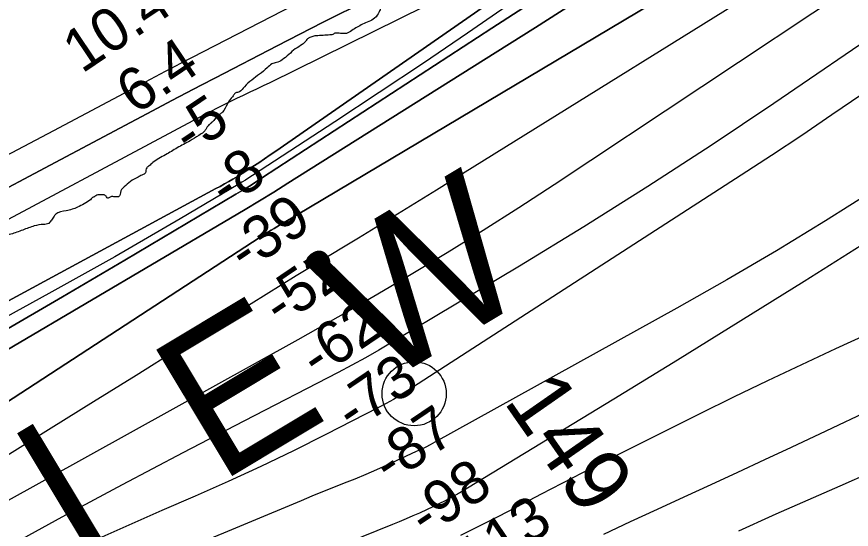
# Model space of a CAD drawing. Extents: x 3445503 to 3483459, y 540493 to 566012.
# Drawn here: x 3476273 to 3477575, y 553007 to 553808 of the extents above; entities that cross this region are included whole.
import ezdxf

# ---------------------------------------------------------------- set-up
doc = ezdxf.new("R2010")
doc.units = 0
for name, color, linetype in [('V-RIVR-EDGE', 7, 'Continuous'), ('V-RIVR-IDEN', 7, 'Continuous'), ('V-RIVR-MILE', 7, 'Continuous'), ('V-RIVR-RANG', 7, 'Continuous'), ('V-TOPO-DPTH', 7, 'Continuous'), ('V-TOPO-MAJR', 7, 'Continuous'), ('V-TOPO-MINR', 7, 'Continuous'), ('V-TOPO-WATR', 7, 'Continuous')]:
    doc.layers.add(name, color=color, linetype=linetype)

msp = doc.modelspace()

# ---------------------------------------------------------------- linework, layer by layer
at = {"layer": 'V-RIVR-EDGE'}
for points in [[(3477597.2, 554285), (3477587.5, 554280.2), (3477573.3, 554274.2), (3477547.6, 554266.9), (3477530.1, 554259.4), (3477515.5, 554250.2), (3477506.2, 554243.9), (3477496.5, 554234.9), (3477485.7, 554224.5), (3477473.7, 554208.9), (3477464.8, 554197.4), (3477455.4, 554190.3), (3477441.2, 554179.2), (3477433.4, 554175.9), (3477419.6, 554169.2), (3477402.5, 554158.8), (3477389, 554151.4), (3477380.4, 554148.1), (3477373.4, 554143.6), (3477367.4, 554138.4), (3477361.8, 554128.8), (3477355.1, 554119.5), (3477350.9, 554112.4), (3477349.1, 554103.5), (3477346.8, 554091.2), (3477340, 554077.4), (3477330.3, 554067), (3477318.8, 554057.3), (3477304.6, 554049.9), (3477287.4, 554043.3), (3477278.9, 554041.4), (3477264, 554037), (3477245.7, 554032.9), (3477234.5, 554033), (3477224.1, 554034.1), (3477208.8, 554034.9), (3477200.3, 554035.3), (3477190.2, 554033.5), (3477183.5, 554032.7), (3477177.9, 554031.2), (3477171.9, 554031.6), (3477166.4, 554030.5), (3477157.8, 554029.4), (3477152.9, 554028.3), (3477142.5, 554023.1), (3477130.2, 554014.2), (3477122.3, 554006.8), (3477114.1, 553998.3), (3477111.9, 553993.4), (3477108.1, 553978.5), (3477096.9, 553950.2), (3477096.5, 553946.9), (3477094.3, 553941.3), (3477087.9, 553927.2), (3477077.4, 553908.2), (3477068.4, 553895.9), (3477055.8, 553885.9), (3477038.6, 553872.9), (3477026.6, 553865.9), (3477014.3, 553861.1), (3477008, 553861.1), (3477000.6, 553861.1), (3476997.2, 553860), (3476993.8, 553857.4), (3476989.7, 553856.3), (3476983.4, 553855.9), (3476973, 553855.9), (3476961.8, 553858.6), (3476953.3, 553864.2), (3476942.5, 553872.4), (3476939.1, 553874.7), (3476931.7, 553876.2), (3476925.4, 553876.2), (3476914.9, 553875.5), (3476909, 553873.6), (3476901.1, 553873.3), (3476891.8, 553871), (3476879.5, 553865.5), (3476859.4, 553854.4), (3476850.8, 553846.2), (3476844.4, 553835.8), (3476840.7, 553822), (3476838.4, 553814.9), (3476831.3, 553805.3), (3476812.3, 553795.6), (3476795.9, 553786), (3476787.3, 553781.5), (3476781.7, 553781.2), (3476774.3, 553781.9), (3476769.4, 553781.6), (3476764.6, 553779.4), (3476761.2, 553779), (3476751.2, 553778.3), (3476739.6, 553777.6), (3476736.3, 553777.2), (3476730.3, 553775), (3476726.6, 553772.7), (3476722.8, 553768.3), (3476718.4, 553764.2), (3476707.5, 553757.2), (3476687, 553740.1), (3476678.1, 553736), (3476671, 553733.8), (3476663.5, 553727.5), (3476651.6, 553717.8), (3476639.6, 553708.5), (3476628.1, 553698.1), (3476620.6, 553690.3), (3476617.2, 553689.2), (3476614.6, 553688.8), (3476611.3, 553685.1), (3476607.5, 553680.3), (3476601.5, 553671.4), (3476593.7, 553658.4), (3476590, 553655.4), (3476581.7, 553647.2), (3476576.5, 553641.6), (3476572.8, 553638.7), (3476567.9, 553631.6), (3476564.2, 553627.1), (3476557.1, 553622.3), (3476543.3, 553613.8), (3476523.2, 553602.7), (3476505.3, 553591.9), (3476485.1, 553579.7), (3476479.5, 553574.8), (3476475.8, 553571.5), (3476474.3, 553567.8), (3476473.9, 553564), (3476471.7, 553561.8), (3476468.3, 553560.3), (3476462.3, 553557), (3476450.4, 553550.3), (3476440.7, 553541.8), (3476435.5, 553535.8), (3476431.7, 553526.5), (3476430.2, 553526.5), (3476424.6, 553526.5), (3476420.9, 553526.6), (3476416.8, 553524.7), (3476414.9, 553524), (3476413.1, 553526.2), (3476409.4, 553529.2), (3476404.2, 553529.6), (3476397.8, 553528.8), (3476394.5, 553526.6), (3476390.4, 553524.4), (3476388.1, 553521.8)], [(3476388.1, 553521.8), (3476367.9, 553510.1), (3476350.1, 553504.6), (3476333.8, 553499.1), (3476332.4, 553497.7), (3476331.3, 553496.3), (3476329.2, 553492.9), (3476325.4, 553487.3), (3476323, 553484.9), (3476314.6, 553483.2), (3476300.4, 553480.8), (3476282.3, 553474.5), (3476263.8, 553468), (3476242.6, 553464.9), (3476229.8, 553466.3), (3476220, 553468.4), (3476213.8, 553468.1), (3476201.3, 553467.8), (3476183.2, 553462.3), (3476168.2, 553455.4), (3476144.9, 553446.4), (3476117.7, 553437.1), (3476090.6, 553424.6), (3476064.5, 553411.8), (3476041.9, 553399), (3476027.9, 553391), (3476012.6, 553381.4), (3475990.7, 553368.9), (3475976.4, 553362), (3475961.8, 553355.8), (3475938.8, 553343.3), (3475919, 553332.2), (3475892.2, 553315.6), (3475871.6, 553305.6), (3475841.7, 553294.5), (3475802.4, 553281.4), (3475786, 553273.8), (3475755.1, 553256.5), (3475732.1, 553244.7), (3475717.1, 553236.1), (3475707, 553232.6), (3475686.2, 553228.9), (3475663.2, 553225.4), (3475621.1, 553209.5), (3475596.7, 553197.4), (3475572.4, 553187.4), (3475548.7, 553178.1), (3475524.4, 553169.8), (3475493.1, 553158.4), (3475469.4, 553146), (3475453, 553133.8), (3475439.8, 553121.4), (3475432.1, 553113), (3475426.5, 553108.9), (3475419.6, 553101.9), (3475412.2, 553092.2), (3475405.6, 553082.2), (3475403.2, 553076.9), (3475399.3, 553074.2), (3475388.9, 553068.3), (3475377.7, 553057.2), (3475350.9, 553019.4), (3475319.8, 552975.6), (3475303.8, 552954.1), (3475290.9, 552935), (3475270.6, 552902.4), (3475252.5, 552867), (3475235.7, 552828.1), (3475215.8, 552780.5), (3475198.6, 552739.2), (3475173.5, 552693.7), (3475143.5, 552655.2), (3475115.6, 552627.5), (3475090.9, 552611.2), (3475061.7, 552598.4), (3475048.1, 552592.2), (3474995.9, 552564.8), (3474927.7, 552532.7), (3474892.5, 552515), (3474854.2, 552502.6), (3474817, 552490.9), (3474812.1, 552490.2), (3474811.1, 552491.6), (3474811.5, 552496.1), (3474819.5, 552514.5), (3474823.3, 552519.7), (3474825.4, 552529.5), (3474826.8, 552533.3), (3474828.9, 552532.6), (3474830, 552535.7), (3474828.3, 552542.7), (3474828.6, 552552.1), (3474836.3, 552571.2), (3474839.5, 552587.8), (3474840.2, 552597.2), (3474846.2, 552611.8), (3474860.1, 552643.4), (3474886.7, 552689.6), (3474920.5, 552744.1), (3474936.2, 552772.2), (3474940.4, 552783.6), (3474942.5, 552787.8), (3474943.9, 552789.2), (3474947.1, 552790.9), (3474947.4, 552794.4), (3474949.5, 552799.3), (3474962.4, 552822.2), (3474976.4, 552849.3), (3474985.8, 552865.9), (3474990.4, 552872.5), (3475001.2, 552890.9), (3475018, 552925.3), (3475023.2, 552936), (3475029.5, 552946.1), (3475030.2, 552951.3), (3475030.2, 552956.9), (3475032, 552963.5), (3475036.2, 552976.3), (3475039.3, 552980.9), (3475039.7, 552984.7), (3475042.8, 552992.7), (3475047.7, 553003.1), (3475074.7, 553075), (3475081.3, 553093.4), (3475086.5, 553103.1), (3475096, 553119.1), (3475106.8, 553147.2), (3475122.2, 553181.6), (3475144.5, 553213.2), (3475168.6, 553253.8), (3475185.7, 553278.1), (3475197.2, 553290.9), (3475210.5, 553309.3), (3475215.3, 553317.3), (3475219.2, 553328), (3475224.8, 553337.4), (3475234.9, 553350.9), (3475243.3, 553370.4), (3475253.1, 553390.2), (3475270.2, 553414.5), (3475300.8, 553446.4), (3475317.9, 553465.1), (3475331.9, 553478.6), (3475345.8, 553494.2), (3475358.3, 553503.3), (3475364.3, 553509.5), (3475372.3, 553520.9)]]:
    msp.add_spline(points, degree=3, dxfattribs=at)
at = {"layer": 'V-RIVR-MILE'}
msp.add_circle((3476892.9, 553218.9), 50, dxfattribs=at)
at = {"layer": 'V-TOPO-DPTH'}
for points in [[(3478376, 554674.9), (3477501.2, 554066.2), (3477492.6, 554060.2), (3477483.9, 554054.3), (3477475.1, 554048.4), (3477466.4, 554042.5), (3477323.8, 553948), (3477243.5, 553895.2), (3477163, 553842.8), (3477082.1, 553790.9), (3477001, 553739.5), (3476696.1, 553547.7), (3476673.8, 553533.8), (3476651.5, 553520.1), (3476629.1, 553506.5), (3476606.5, 553493.1), (3475928.8, 553093.3)], [(3475928.8, 553093.3), (3476606.5, 553493.1), (3476629.1, 553506.5), (3476651.5, 553520.1), (3476673.8, 553533.8), (3476696.1, 553547.7), (3477001, 553739.5), (3477082.1, 553790.9), (3477163, 553842.8), (3477243.5, 553895.2), (3477323.8, 553948), (3477466.4, 554042.5), (3477475.1, 554048.4), (3477483.9, 554054.3), (3477492.6, 554060.2), (3477501.2, 554066.2), (3478376, 554674.9)], [(3475668.6, 553043.6), (3476583.7, 553539.1), (3476590.4, 553542.7), (3476597, 553546.5), (3476603.7, 553550.2), (3476610.2, 553554.1), (3476621.8, 553560.9), (3476622.6, 553561.4), (3476623.3, 553561.8), (3476624.8, 553562.7), (3476641.4, 553573.6), (3476650.5, 553579.6), (3476659.5, 553585.6), (3476668.4, 553591.7), (3476677.3, 553597.8), (3477407.8, 554106), (3477422.1, 554116), (3477436.4, 554126.1), (3477450.6, 554136.3), (3477464.8, 554146.5), (3478141.3, 554636.6)], [(3475668.6, 553043.6), (3476583.7, 553539.1), (3476590.4, 553542.7), (3476597, 553546.5), (3476603.7, 553550.2), (3476610.2, 553554.1), (3476621.8, 553560.9), (3476622.6, 553561.4), (3476623.3, 553561.8), (3476624.8, 553562.7), (3476641.4, 553573.6), (3476650.5, 553579.6), (3476659.5, 553585.6), (3476668.4, 553591.7), (3476677.3, 553597.8), (3477407.8, 554106), (3477422.1, 554116), (3477436.4, 554126.1), (3477450.6, 554136.3), (3477464.8, 554146.5), (3478141.3, 554636.6)], [(3478390.2, 554624.8), (3477593.7, 554034.2), (3477582.9, 554026.2), (3477572, 554018.3), (3477561.2, 554010.4), (3477550.2, 554002.5), (3477529.8, 553987.8), (3477527.7, 553986.4), (3477527, 553985.9), (3477517.9, 553980.1), (3477512.6, 553976.7), (3477507.3, 553973.4), (3477502, 553970.1), (3477496.6, 553966.9), (3476687.5, 553484.9), (3476683.1, 553482.3), (3476678.8, 553479.6), (3476674.4, 553477), (3476670, 553474.3), (3476665.7, 553471.6), (3476661.3, 553468.9), (3476657, 553466.1), (3476652.7, 553463.4), (3475775.4, 552891.7)], [(3475775.4, 552891.7), (3476652.7, 553463.4), (3476657, 553466.1), (3476661.3, 553468.9), (3476665.7, 553471.6), (3476670, 553474.3), (3476674.4, 553477), (3476678.8, 553479.6), (3476683.1, 553482.3), (3476687.5, 553484.9), (3477496.6, 553966.9), (3477502, 553970.1), (3477507.3, 553973.4), (3477512.6, 553976.7), (3477517.9, 553980.1), (3477527, 553985.9), (3477527.7, 553986.4), (3477529.8, 553987.8), (3477550.2, 554002.5), (3477561.2, 554010.4), (3477572, 554018.3), (3477582.9, 554026.2), (3477593.7, 554034.2), (3478390.2, 554624.8)], [(3477934, 554432.7), (3477855.2, 554375.4), (3477776.3, 554318.3), (3477697.1, 554261.5), (3477617.8, 554204.8), (3477520.8, 554135.8), (3477489.9, 554113.9), (3477458.9, 554092.1), (3477427.8, 554070.3), (3477396.7, 554048.7), (3477311.6, 553989.6), (3477237.7, 553938.8), (3477163.5, 553888.5), (3477088.9, 553838.7), (3477014, 553789.4), (3476656.6, 553556.3), (3476646.3, 553549.7), (3476636, 553543.1), (3476625.5, 553536.7), (3476615, 553530.4), (3476441.7, 553427.6), (3476344.3, 553370.3), (3476246.6, 553313.5)], [(3476246.6, 553313.5), (3476344.3, 553370.3), (3476441.7, 553427.6), (3476615, 553530.4), (3476625.5, 553536.7), (3476636, 553543.1), (3476646.3, 553549.7), (3476656.6, 553556.3), (3477014, 553789.4), (3477088.9, 553838.7), (3477163.5, 553888.5), (3477237.7, 553938.8), (3477311.6, 553989.6), (3477396.7, 554048.7), (3477427.8, 554070.3), (3477458.9, 554092.1), (3477489.9, 554113.9), (3477520.8, 554135.8), (3477617.8, 554204.8), (3477697.1, 554261.5), (3477776.3, 554318.3), (3477855.2, 554375.4), (3477934, 554432.7)], [(3476821.1, 553834.6), (3476750.1, 553798.5), (3476679.2, 553762.1), (3476583.3, 553712.3), (3476560.5, 553700.5), (3476537.8, 553688.6), (3476515.1, 553676.6), (3476492.4, 553664.6), (3476325.2, 553575.7), (3476218.9, 553519.5)], [(3476218.9, 553519.5), (3476325.2, 553575.7), (3476492.4, 553664.6), (3476515.1, 553676.6), (3476537.8, 553688.6), (3476560.5, 553700.5), (3476583.3, 553712.3), (3476679.2, 553762.1), (3476750.1, 553798.5), (3476821.1, 553834.6)]]:
    msp.add_lwpolyline(points, dxfattribs=at)
at = {"layer": 'V-TOPO-MAJR'}
for points in [[(3477590.8, 553952.5), (3477563.4, 553933.8), (3477535.7, 553915.7), (3477507.7, 553897.9), (3476968.5, 553562.1), (3476928, 553536.9), (3476887.3, 553511.8), (3476846.6, 553486.8), (3476805.9, 553461.9), (3476739.5, 553421.5), (3476731.9, 553416.8), (3476724.3, 553412.2), (3476716.7, 553407.5), (3476709.1, 553402.8), (3476591.7, 553329.9), (3476525.4, 553288.8), (3476459.1, 553247.6), (3476392.9, 553206.4), (3476326.7, 553165.2), (3475841.1, 552862.6)], [(3477599.8, 553456.4), (3477501.3, 553394.4), (3477402.5, 553332.8), (3477303.5, 553271.6), (3477204.3, 553210.7), (3476964.3, 553064.4), (3476962.3, 553063.3), (3476960.4, 553062.1), (3476956.4, 553060), (3476941.2, 553052), (3476931.6, 553047), (3476921.9, 553042.2), (3476912, 553037.6), (3476902.2, 553033.1), (3476901.1, 553032.6), (3476890.7, 553028.1), (3476880.2, 553023.6), (3476869.7, 553019.2), (3476859.1, 553014.9), (3476600.5, 552910.1)]]:
    msp.add_lwpolyline(points, dxfattribs=at)
at = {"layer": 'V-TOPO-MINR'}
for points in [[(3478376, 554674.9), (3477501.2, 554066.2), (3477492.6, 554060.2), (3477483.9, 554054.3), (3477475.1, 554048.4), (3477466.4, 554042.5), (3477323.8, 553948), (3477243.5, 553895.2), (3477163, 553842.8), (3477082.1, 553790.9), (3477001, 553739.5), (3476696.1, 553547.7), (3476673.8, 553533.8), (3476651.5, 553520.1), (3476629.1, 553506.5), (3476606.5, 553493.1), (3475928.8, 553093.3)], [(3478141.3, 554636.6), (3477464.8, 554146.5), (3477450.6, 554136.3), (3477436.4, 554126.1), (3477422.1, 554116), (3477407.8, 554106), (3476677.3, 553597.8), (3476668.4, 553591.7), (3476659.5, 553585.6), (3476650.5, 553579.6), (3476641.4, 553573.6), (3476624.8, 553562.7), (3476623.3, 553561.8), (3476622.6, 553561.4), (3476621.8, 553560.9), (3476610.2, 553554.1), (3476603.7, 553550.2), (3476597, 553546.5), (3476590.4, 553542.7), (3476583.7, 553539.1), (3475668.6, 553043.6)], [(3478390.2, 554624.8), (3477593.7, 554034.2), (3477582.9, 554026.2), (3477572, 554018.3), (3477561.2, 554010.4), (3477550.2, 554002.5), (3477529.8, 553987.8), (3477527.7, 553986.4), (3477527, 553985.9), (3477517.9, 553980.1), (3477512.6, 553976.7), (3477507.3, 553973.4), (3477502, 553970.1), (3477496.6, 553966.9), (3476687.5, 553484.9), (3476683.1, 553482.3), (3476678.8, 553479.6), (3476674.4, 553477), (3476670, 553474.3), (3476665.7, 553471.6), (3476661.3, 553468.9), (3476657, 553466.1), (3476652.7, 553463.4), (3475775.4, 552891.7)], [(3477936, 554459.4), (3477492.4, 554141.3), (3477469.9, 554125.3), (3477447.5, 554109.4), (3477424.9, 554093.5), (3477402.4, 554077.8), (3477044.8, 553829.2), (3476976.3, 553782), (3476907.6, 553735.2), (3476838.4, 553689.1), (3476769, 553643.3), (3476640.7, 553559.5), (3476635.2, 553556), (3476629.6, 553552.5), (3476624, 553549), (3476618.4, 553545.7), (3476528.1, 553492.2), (3476477.2, 553462.4), (3476426.1, 553432.9), (3476374.7, 553403.9), (3476323.1, 553375.2), (3475703.9, 553034.2)], [(3477699.7, 554454.6), (3477595.4, 554370.4), (3477416.5, 554229.8), (3477400.3, 554217.6), (3477383.8, 554205.8), (3477366.9, 554194.6), (3477349.6, 554183.9), (3477212.9, 554102.2), (3477126.7, 554051.8), (3477039.9, 554002.4), (3476952.2, 553954.6), (3476863.9, 553907.9), (3476528.4, 553734.2), (3476520.5, 553730.1), (3476512.6, 553725.9), (3476504.7, 553721.8), (3476496.9, 553717.7), (3476489, 553713.5), (3476481.1, 553709.3), (3476473.3, 553705.2), (3476465.4, 553701), (3476330.6, 553629.6), (3476255.4, 553589.7)], [(3478341, 554429.9), (3478259.3, 554367.1), (3478177.4, 554304.5), (3478095.2, 554242.2), (3478012.9, 554180.1), (3477634.2, 553895.9), (3477618.9, 553884.5), (3477603.3, 553873.4), (3477587.6, 553862.4), (3477571.8, 553851.7), (3477111.5, 553545.2), (3477056.3, 553509.1), (3477000.7, 553473.6), (3476944.5, 553439), (3476888, 553405.1), (3476836, 553374.4), (3476805.1, 553356.3), (3476774, 553338.4), (3476742.9, 553320.8), (3476711.6, 553303.3), (3476121.2, 552975.6)], [(3477934, 554432.7), (3477855.2, 554375.4), (3477776.3, 554318.3), (3477697.1, 554261.5), (3477617.8, 554204.8), (3477520.8, 554135.8), (3477489.9, 554113.9), (3477458.9, 554092.1), (3477427.8, 554070.3), (3477396.7, 554048.7), (3477311.6, 553989.6), (3477237.7, 553938.8), (3477163.5, 553888.5), (3477088.9, 553838.7), (3477014, 553789.4), (3476656.6, 553556.3), (3476646.3, 553549.7), (3476636, 553543.1), (3476625.5, 553536.7), (3476615, 553530.4), (3476441.7, 553427.6), (3476344.3, 553370.3), (3476246.6, 553313.5)], [(3476910.3, 553823.7), (3476667.6, 553704.5), (3476657.3, 553699.4), (3476646.9, 553694.4), (3476636.5, 553689.5), (3476626.1, 553684.7), (3476615.7, 553679.8), (3476605.3, 553674.8), (3476595, 553669.6), (3476584.8, 553664.4), (3476569, 553656.1), (3476565.5, 553654.3), (3476562.1, 553652.5), (3476558.7, 553650.7), (3476555.3, 553648.9), (3475811.5, 553251.7)], [(3477632.3, 553793.8), (3477453.9, 553672.2), (3477356, 553606.7), (3477257.4, 553542.3), (3477157.6, 553479.7), (3477057.2, 553418.3), (3476858.7, 553299.3), (3476837.9, 553287), (3476816.8, 553275.1), (3476795.6, 553263.5), (3476774.2, 553252.2), (3476627.1, 553176.3), (3476532.2, 553126.9), (3476437.7, 553076.9), (3476343.5, 553026.2), (3476249.7, 552974.8)], [(3477591.2, 553686.2), (3477544.5, 553654.1), (3477497.6, 553622.3), (3477450.4, 553591), (3477402.9, 553560), (3476883.2, 553224), (3476871.9, 553217), (3476860.6, 553210.2), (3476849, 553203.7), (3476837.3, 553197.5), (3476755.2, 553155.3), (3476704.7, 553130), (3476653.9, 553105.4), (3476602.7, 553081.9), (3476551.1, 553059), (3476499.3, 553036.5), (3476447.7, 553013.8), (3476396.2, 552990.7)], [(3477610.5, 553536.8), (3477534.5, 553489), (3477458, 553442.1), (3477380.6, 553396.8), (3477302.5, 553352.5), (3476925.1, 553143.2), (3476918, 553139.3), (3476910.9, 553135.6), (3476903.6, 553132), (3476896.3, 553128.6), (3476850.5, 553107.5), (3476834, 553100), (3476817.4, 553092.8), (3476800.6, 553085.8), (3476783.8, 553079.1), (3476766.9, 553072.4), (3476750.1, 553065.7), (3476733.3, 553058.8), (3476716.5, 553051.9), (3476549, 552982.2)], [(3478417.3, 553501.5), (3478382, 553486.5), (3478346.9, 553471.2), (3478312, 553455.5), (3478277.3, 553439.3), (3478243, 553422.3), (3478208.9, 553404.8), (3478044.1, 553317.9), (3478016.7, 553303.4), (3477989.4, 553288.8), (3477962.1, 553274.2), (3477934.8, 553259.4), (3477851.2, 553214), (3477803.1, 553188.7), (3477754.7, 553164.2), (3477705.6, 553140.9), (3477656.2, 553118.4), (3477606.4, 553096.6), (3477556.7, 553074.6), (3477507, 553052.7), (3477457.3, 553030.7), (3477451.4, 553028.1), (3477399, 553004.2)], [(3477603.6, 553313.4), (3477550.3, 553288.8), (3477497.1, 553264.1), (3477444.1, 553239), (3477391.3, 553213.5), (3477338.7, 553187.6), (3477285.3, 553161.1), (3477236.6, 553136.7), (3477188, 553112.1), (3477139.5, 553087.2), (3477091.1, 553062.1), (3477052.3, 553041.9), (3477023.3, 553026.9), (3476994.2, 553012.1), (3476965, 552997.6)], [(3477603.3, 553192.8), (3477535.1, 553160.3), (3477481.2, 553135.1), (3477439.4, 553115.6), (3477397.5, 553096.2), (3477355.6, 553076.9), (3477313.7, 553057.6), (3477271.8, 553038.4), (3477229.9, 553019), (3477188.2, 552999.3)]]:
    msp.add_lwpolyline(points, dxfattribs=at)
at = {"layer": 'V-TOPO-WATR'}
msp.add_lwpolyline([(3476821.1, 553834.6), (3476750.1, 553798.5), (3476679.2, 553762.1), (3476583.3, 553712.3), (3476560.5, 553700.5), (3476537.8, 553688.6), (3476515.1, 553676.6), (3476492.4, 553664.6), (3476325.2, 553575.7), (3476218.9, 553519.5)], dxfattribs=at)

# ---------------------------------------------------------------- texts
at = {"layer": 'V-RIVR-IDEN'}
for s, height, rotation, p in [(' D V I  E W', 230, 31.0047, (3475781.8, 552593.3)), ('149', 100, 304.903, (3477031.2, 553207))]:
    msp.add_text(s, height=height, rotation=rotation, dxfattribs=at).set_placement(p)
at = {"layer": 'V-RIVR-RANG'}
for s, rotation, p in [('10.4', 33.8583, (3476374.7, 553718)), ('6.4', 33.8583, (3476458.2, 553653.6)), ('-5', 33.8583, (3476542.8, 553590)), ('-8', 34.1438, (3476599.9, 553507.5)), ('-39', 34.1438, (3476629.4, 553406.7)), ('-52', 34.1438, (3476684.2, 553323.1)), ('-62', 34.1438, (3476741.9, 553241.3)), ('-73', 34.1438, (3476797, 553157.9)), ('-87', 34.1438, (3476854.8, 553076.3)), ('-98', 34.1438, (3476911.4, 552993.8)), ('-113', 34.1438, (3476963.9, 552908.6))]:
    msp.add_text(s, height=67, rotation=rotation, dxfattribs=at).set_placement(p)

doc.saveas('drawing.dxf')
